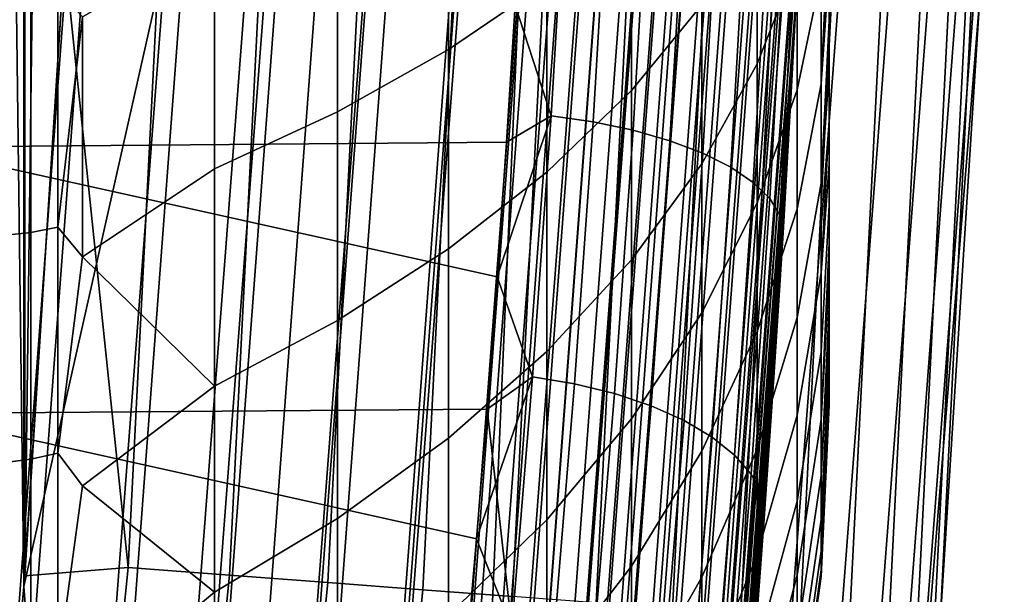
# Model space of a CAD drawing. Header units: metres. Extents: x -248 to 28, y -28 to 28.
# Tile 456 of 507: x 26.617 to 27.691, y -2.056 to -1.429. Entities that reach past the tile are written whole.
import ezdxf

# ---------------------------------------------------------------- set-up
doc = ezdxf.new("R2010")
doc.units = ezdxf.units.M
doc.layers.add('solid_10_061_053_XXX', color=7, linetype='CONTINUOUS')

msp = doc.modelspace()

# ---------------------------------------------------------------- linework, layer by layer
at = {"layer": 'solid_10_061_053_XXX'}
for points in [[(26.621344, -2.047934, 118), (26.621344, 2.047934, 118), (26.560226, 2.728418, 118)], [(26.560226, -2.728418, 118), (26.621344, -2.047934, 118), (26.560226, 2.728418, 118)], [(26.561832, 2.712746, 25), (26.622246, 2.036155, 25), (26.561832, -2.712746, 25)], [(26.621344, -2.047934, 118), (26.665035, -1.365975, 118), (26.621344, 2.047934, 118)], [(26.622246, 2.036155, 25), (26.622246, -2.036155, 25), (26.561832, -2.712746, 25)], [(26.622246, 2.036155, 25), (26.665436, 1.358112, 25), (26.622246, -2.036155, 25)], [(26.665436, 1.358112, 25), (26.665436, -1.358112, 25), (26.622246, -2.036155, 25)], [(26.803425, -0.676291, 25.006287), (26.735212, -2.027157, 25.006287), (26.665436, -1.358112, 25), (26.691355, -0.679308, 25)], [(26.914057, -0.67908, 25.025095), (26.845564, -2.035522, 25.025095), (26.735212, -2.027157, 25.006287), (26.803425, -0.676291, 25.006287)], [(27.021885, -0.681798, 25.056189), (26.953115, -2.043674, 25.056189), (26.845564, -2.035522, 25.025095), (26.914057, -0.67908, 25.025095)], [(27.125547, -0.684412, 25.099174), (27.056517, -2.051512, 25.099174), (26.953115, -2.043674, 25.056189), (27.021885, -0.681798, 25.056189)], [(27.223743, -0.686888, 25.153511), (27.154461, -2.058937, 25.153511), (27.056517, -2.051512, 25.099174), (27.125547, -0.684412, 25.099174)], [(27.315231, -0.689195, 25.218515), (27.245716, -2.065855, 25.218515), (27.154461, -2.058937, 25.153511), (27.223743, -0.686888, 25.153511)], [(27.398859, -0.691303, 25.293365), (27.329132, -2.072178, 25.293365), (27.245716, -2.065855, 25.218515), (27.315231, -0.689195, 25.218515)], [(27.473576, -0.693188, 25.377121), (27.403658, -2.077828, 25.377121), (27.329132, -2.072178, 25.293365), (27.398859, -0.691303, 25.293365)], [(27.538435, -0.694824, 25.468725), (27.468353, -2.082733, 25.468725), (27.403658, -2.077828, 25.377121), (27.473576, -0.693188, 25.377121)], [(27.592625, -0.696191, 25.567024), (27.522404, -2.086831, 25.567024), (27.468353, -2.082733, 25.468725), (27.538435, -0.694824, 25.468725)], [(27.635458, -0.697272, 25.670778), (27.565128, -2.090071, 25.670778), (27.522404, -2.086831, 25.567024), (27.592625, -0.696191, 25.567024)], [(27.666397, -0.698053, 25.778681), (27.595989, -2.092411, 25.778681), (27.565128, -2.090071, 25.670778), (27.635458, -0.697272, 25.670778)], [(27.595989, -2.092411, 25.778681), (27.666397, -0.698053, 25.778681), (27.685051, -0.698524, 25.889374), (27.614595, -2.093823, 25.889374)], [(27.614595, -2.093823, 25.889374), (27.685051, -0.698524, 25.889374), (27.691187, -0.698694, 26), (27.620714, -2.094303, 26)], [(27.691187, -0.698694, 26), (27.664406, -1.403811, 117), (27.619934, -2.104588, 117), (27.620714, -2.094303, 26)], [(27.191917, -1.388099, 7.264982), (27.191917, -1.171543, 7.37085), (27.084644, -1.233288, 7.511613), (27.084644, -1.461257, 7.400166)], [(27.191917, -1.171543, 2.02915), (27.191917, -1.388099, 2.135018), (27.084644, -1.461257, 1.999834), (27.084644, -1.233288, 1.888387)], [(27.464977, -1.365175, 6.453977), (27.464977, -1.21567, 6.560721), (27.421463, -1.315389, 6.713354), (27.421463, -1.477158, 6.597853)], [(27.464977, -1.21567, 2.839279), (27.464977, -1.365175, 2.946023), (27.421463, -1.477158, 2.802147), (27.421463, -1.315389, 2.686646)], [(27.084644, -1.461257, 7.400166), (27.084644, -1.233288, 7.511613), (26.963451, -1.290727, 7.642561), (26.963451, -1.529313, 7.525923)], [(27.084644, -1.233288, 1.888387), (27.084644, -1.461257, 1.999834), (26.963451, -1.529313, 1.874077), (26.963451, -1.290727, 1.757439)], [(27.361069, -1.412443, 6.861905), (27.361069, -1.22909, 6.971159), (27.28433, -1.310483, 7.12156), (27.28433, -1.505978, 7.005071)], [(27.361069, -1.22909, 2.428841), (27.361069, -1.412443, 2.538095), (27.28433, -1.505978, 2.394929), (27.28433, -1.310483, 2.27844)], [(27.214045, -1.2388, 8.507155), (27.196716, -1.533719, 8.398217), (27.157553, -1.413046, 8.442099), (27.166166, -1.261324, 8.495927)], [(27.214045, -1.238802, 0.892845), (27.157553, -1.41304, 0.957899), (27.196716, -1.533721, 1.001783)], [(27.196716, -1.533719, 8.398217), (27.214045, -1.2388, 8.507155), (27.259874, -1.244213, 8.516922), (27.242523, -1.540281, 8.407365)], [(27.214045, -1.238802, 0.892845), (27.196716, -1.533721, 1.001783), (27.242523, -1.540282, 0.992636), (27.259874, -1.244215, 0.883078)], [(27.242523, -1.540281, 8.407365), (27.259874, -1.244213, 8.516922), (27.303421, -1.251704, 8.533433), (27.286049, -1.549423, 8.423079)], [(27.259874, -1.244215, 0.883078), (27.242523, -1.540282, 0.992636), (27.286049, -1.549424, 0.976921), (27.303421, -1.251707, 0.866568)], [(27.5, -1.241769, 6.071316), (27.491234, -1.379656, 6.198706), (27.491234, -1.498706, 6.079656), (27.5, -1.307583, 6.00871)], [(27.286049, -1.549423, 8.423079), (27.303421, -1.251704, 8.533433), (27.343609, -1.261089, 8.556279), (27.326218, -1.56092, 8.444975)], [(27.303421, -1.251707, 0.866568), (27.286049, -1.549424, 0.976921), (27.326218, -1.560921, 0.955025), (27.343607, -1.261092, 0.843722)], [(27.491234, -1.379656, 6.198706), (27.491234, -1.251181, 6.307518), (27.464977, -1.365175, 6.453977), (27.464977, -1.505354, 6.335251)], [(27.491234, -1.251181, 3.092482), (27.491234, -1.379656, 3.201294), (27.464977, -1.505354, 3.064749), (27.464977, -1.365175, 2.946023)], [(27.148069, -1.562618, 1.01785), (27.157553, -1.41304, 0.957899), (26.5, -1.266591, 0.905832), (26.5, -1.568029, 1.020165)], [(27.157553, -1.413046, 8.442099), (27.148067, -1.562624, 8.382147), (26.5, -1.568029, 8.379835), (26.5, -1.266591, 8.494168)], [(27.326218, -1.56092, 8.444975), (27.343609, -1.261089, 8.556279), (27.379442, -1.272136, 8.584895), (27.362034, -1.574487, 8.472508)], [(27.343607, -1.261092, 0.843722), (27.326218, -1.560921, 0.955025), (27.362034, -1.574489, 0.927492), (27.379442, -1.272138, 0.815105)], [(27.362034, -1.574487, 8.472508), (27.379442, -1.272136, 8.584895), (27.410038, -1.28457, 8.618575), (27.392614, -1.58979, 8.505)], [(27.379442, -1.272138, 0.815105), (27.362034, -1.574489, 0.927492), (27.392614, -1.589791, 0.895), (27.410038, -1.284573, 0.781425)], [(27.392614, -1.58979, 8.505), (27.410038, -1.28457, 8.618575), (27.434637, -1.298086, 8.656486), (27.417204, -1.606449, 8.541646)], [(27.410038, -1.284573, 0.781425), (27.392614, -1.589791, 0.895), (27.417204, -1.606451, 0.858354), (27.434637, -1.298088, 0.743515)], [(26.046215, -1.299913, 135.939667), (25.949041, -2.596593, 135.939667), (26.571459, -2.658875, 134.685471), (26.670963, -1.331092, 134.685471)], [(26.963451, -1.529313, 7.525923), (26.963451, -1.290727, 7.642561), (26.829405, -1.343356, 7.762544), (26.829405, -1.591671, 7.64115)], [(26.963451, -1.290727, 1.757439), (26.963451, -1.529313, 1.874077), (26.829405, -1.591671, 1.75885), (26.829405, -1.343356, 1.637456)], [(27.417204, -1.606449, 8.541646), (27.434637, -1.298086, 8.656486), (27.452635, -1.312348, 8.697689), (27.43519, -1.624053, 8.58154)], [(27.434637, -1.298088, 0.743515), (27.417204, -1.606451, 0.858354), (27.43519, -1.624055, 0.81846), (27.452635, -1.312351, 0.702311)], [(27.28433, -1.505978, 7.005071), (27.28433, -1.310483, 7.12156), (27.191917, -1.388099, 7.264982), (27.191917, -1.595173, 7.141593)], [(27.28433, -1.310483, 2.27844), (27.28433, -1.505978, 2.394929), (27.191917, -1.595173, 2.258407), (27.191917, -1.388099, 2.135018)], [(27.5, -1.370246, 5.94295), (27.5, -1.307583, 6.00871), (27.491234, -1.498706, 6.079656)], [(27.5, -1.370246, 3.45705), (27.491234, -1.498706, 3.320344), (27.491234, -1.379656, 3.201294), (27.5, -1.307583, 3.39129)], [(27.421463, -1.477158, 6.597853), (27.421463, -1.315389, 6.713354), (27.361069, -1.412443, 6.861905), (27.361069, -1.586147, 6.737882)], [(27.421463, -1.315389, 2.686646), (27.421463, -1.477158, 2.802147), (27.361069, -1.586147, 2.662118), (27.361069, -1.412443, 2.538095)], [(27.43519, -1.624053, 8.58154), (27.452635, -1.312348, 8.697689), (27.463583, -1.327005, 8.741167), (27.446135, -1.642167, 8.623697)], [(27.452635, -1.312351, 0.702311), (27.43519, -1.624055, 0.81846), (27.446135, -1.642169, 0.776303), (27.463583, -1.327007, 0.658833)], [(25.813482, -1.330576, 24.5), (25.710758, -2.657663, 24.5), (26.761875, -2.722479, 24.5), (26.865471, -1.362568, 24.5)], [(27.058289, -2.746949, 118.5), (25.710758, -2.657669, 118.5), (25.813482, -1.330576, 118.5), (27.162636, -1.373994, 118.5)], [(26.689411, -1.332013, -9.774903), (26.58984, -2.660715, -9.774903), (26.479723, -2.649696, -9.793713), (26.578884, -1.326497, -9.793713)], [(26.670963, -1.331092, 134.685471), (26.571459, -2.658875, 134.685471), (27.120987, -2.757933, 133.423676), (27.225864, -1.380738, 133.423676)], [(26.797138, -1.33739, -9.743809), (26.697165, -2.671454, -9.743809), (26.58984, -2.660715, -9.774903), (26.689411, -1.332013, -9.774903)], [(27.446135, -1.642167, 8.623697), (27.463583, -1.327005, 8.741167), (27.464312, -1.399729, 8.766332)], [(27.463583, -1.327007, 0.658833), (27.446135, -1.642169, 0.776303), (27.464312, -1.399729, 0.633668)], [(26.900705, -1.342558, -9.700823), (26.800344, -2.681779, -9.700823), (26.697165, -2.671454, -9.743809), (26.797138, -1.33739, -9.743809)], [(26.998808, -1.347455, -9.646485), (26.898083, -2.691559, -9.646485), (26.800344, -2.681779, -9.700823), (26.900705, -1.342558, -9.700823)], [(27.467358, -1.339511, 8.790793), (27.464705, -1.392851, 23.9), (27.358906, -2.782125, 23.9), (27.458969, -1.501662, 8.735328)], [(27.464312, -1.399729, 8.766332), (27.467358, -1.339511, 8.790793), (27.458969, -1.501662, 8.735328)], [(27.464312, -1.399729, 0.633668), (27.458971, -1.501652, 0.664668), (27.464705, -1.392853, -8.8), (27.467358, -1.339501, 0.609203)], [(26.685041, -1.687964, 7.7216), (26.829405, -1.591671, 7.64115), (26.829405, -1.343356, 7.762544), (26.685041, -1.425634, 7.853864)], [(26.685041, -1.687964, 1.6784), (26.685041, -1.425634, 1.546136), (26.829405, -1.343356, 1.637456), (26.829405, -1.591671, 1.75885)], [(26.944002, -1.344719, 24.494968), (26.865471, -1.362568, 24.5), (26.761875, -2.722479, 24.5), (26.843479, -2.686095, 24.494968)], [(26.920168, -2.693769, 24.479738), (27.020977, -1.348561, 24.479738), (26.944002, -1.344719, 24.494968), (26.843479, -2.686095, 24.494968)], [(27.090212, -1.352016, -9.581482), (26.989143, -2.700671, -9.581482), (26.898083, -2.691559, -9.646485), (26.998808, -1.347455, -9.646485)], [(26.994219, -2.701179, 24.454567), (27.095306, -1.35227, 24.454567), (27.020977, -1.348561, 24.479738), (26.920168, -2.693769, 24.479738)], [(27.173761, -1.356186, -9.506631), (27.072382, -2.709, -9.506631), (26.989143, -2.700671, -9.581482), (27.090212, -1.352016, -9.581482)], [(27.064363, -2.708198, 24.419889), (27.165712, -1.355784, 24.419889), (27.095306, -1.35227, 24.454567), (26.994219, -2.701179, 24.454567)], [(26.776136, -1.358731, 117.993866), (26.665035, -1.365975, 118), (26.621344, -2.047934, 118)], [(26.672869, -2.713973, 117.993866), (26.776136, -1.358731, 117.993866), (26.621344, -2.047934, 118)], [(26.735212, -2.027157, 25.006287), (26.622246, -2.036155, 25), (26.665436, -1.358112, 25)], [(26.782995, -2.725176, 117.975212), (26.886688, -1.364339, 117.975212), (26.776136, -1.358731, 117.993866), (26.672869, -2.713973, 117.993866)], [(26.890348, -2.736097, 117.944267), (26.994457, -1.369805, 117.944267), (26.886688, -1.364339, 117.975212), (26.782995, -2.725176, 117.975212)], [(27.129398, -2.714706, 24.376299), (27.230991, -1.359042, 24.376299), (27.165712, -1.355784, 24.419889), (27.064363, -2.708198, 24.419889)], [(27.248407, -1.359911, -9.422875), (27.146749, -2.716442, -9.422875), (27.072382, -2.709, -9.506631), (27.173761, -1.356186, -9.506631)], [(27.104555, -2.71222, 118.503029), (27.162636, -1.373994, 118.5), (27.206055, -1.357798, 118.503029)], [(27.104555, -2.71222, 118.503029), (27.206055, -1.357798, 118.503029), (27.248102, -1.359896, 118.512192), (27.146446, -2.716412, 118.512192)], [(27.275404, -1.361259, 133.288391), (27.225864, -1.380738, 133.423676), (27.120987, -2.757933, 133.423676), (27.173647, -2.719133, 133.288391)], [(27.188208, -2.720591, 24.324541), (27.29002, -1.361988, 24.324541), (27.230991, -1.359042, 24.376299), (27.129398, -2.714706, 24.376299)], [(27.146446, -2.716412, 118.512192), (27.248102, -1.359896, 118.512192), (27.288406, -1.361908, 118.527283), (27.1866, -2.72043, 118.527283)], [(27.313208, -1.363145, -9.331272), (27.211308, -2.722902, -9.331272), (27.146749, -2.716442, -9.422875), (27.248407, -1.359911, -9.422875)], [(27.208826, -2.722654, 133.148941), (27.310717, -1.363021, 133.148941), (27.275404, -1.361259, 133.288391), (27.173647, -2.719133, 133.288391)], [(27.1866, -2.72043, 118.527283), (27.288406, -1.361908, 118.527283), (27.326136, -1.363791, 118.547997), (27.224188, -2.724191, 118.547997)], [(27.239784, -2.725751, 24.265507), (27.341791, -1.364572, 24.265507), (27.29002, -1.361988, 24.324541), (27.188208, -2.720591, 24.324541)], [(27.230553, -2.724828, 133.006744), (27.332525, -1.36411, 133.006744), (27.310717, -1.363021, 133.148941), (27.208826, -2.722654, 133.148941)], [(27.367344, -1.365847, -9.232974), (27.265244, -2.728299, -9.232974), (27.211308, -2.722902, -9.331272), (27.313208, -1.363145, -9.331272)], [(27.224188, -2.724191, 118.547997), (27.326136, -1.363791, 118.547997), (27.36051, -1.365506, 118.573914), (27.258434, -2.727618, 118.573914)], [(27.332525, -1.36411, 133.006744), (27.230553, -2.724828, 133.006744), (27.234201, -2.769447, 132.863525), (27.339516, -1.386503, 132.863525)], [(27.283243, -2.7301, 24.200205), (27.385412, -1.366749, 24.200205), (27.341791, -1.364572, 24.265507), (27.239784, -2.725751, 24.265507)], [(26.993574, -2.746598, 117.901421), (27.098082, -1.375061, 117.901421), (26.994457, -1.369805, 117.944267), (26.890348, -2.736097, 117.944267)], [(27.091372, -2.756547, 117.847214), (27.196257, -1.380041, 117.847214), (27.098082, -1.375061, 117.901421), (26.993574, -2.746598, 117.901421)], [(27.104555, -2.71222, 118.503029), (27.058289, -2.746949, 118.5), (27.162636, -1.373994, 118.5)], [(27.258434, -2.727618, 118.573914), (27.36051, -1.365506, 118.573914), (27.390825, -1.367019, 118.604492), (27.288635, -2.73064, 118.604492)], [(27.410137, -1.367983, -9.12922), (27.307877, -2.732565, -9.12922), (27.265244, -2.728299, -9.232974), (27.367344, -1.365847, -9.232974)], [(27.317841, -2.733562, 24.129755), (27.420139, -1.368482, 24.129755), (27.385412, -1.366749, 24.200205), (27.283243, -2.7301, 24.200205)], [(27.288635, -2.73064, 118.604492), (27.390825, -1.367019, 118.604492), (27.416451, -1.368298, 118.639099), (27.314165, -2.733195, 118.639099)], [(27.441048, -1.369526, -9.021317), (27.338671, -2.735647, -9.021317), (27.307877, -2.732565, -9.12922), (27.410137, -1.367983, -9.12922)], [(27.314165, -2.733195, 118.639099), (27.416451, -1.368298, 118.639099), (27.436861, -1.369317, 118.677032), (27.334501, -2.735229, 118.677032)], [(27.342983, -2.736078, 24.055367), (27.445375, -1.369742, 24.055367), (27.420139, -1.368482, 24.129755), (27.317841, -2.733562, 24.129755)], [(27.334501, -2.735229, 118.677032), (27.436861, -1.369317, 118.677032), (27.451635, -1.370054, 118.717499), (27.34922, -2.736702, 118.717499)], [(27.459684, -1.370456, -8.910626), (27.357239, -2.737505, -8.910626), (27.338671, -2.735647, -9.021317), (27.441048, -1.369526, -9.021317)], [(27.358238, -2.737605, 23.978315), (27.46069, -1.370506, 23.978315), (27.445375, -1.369742, 24.055367), (27.342983, -2.736078, 24.055367)], [(27.34922, -2.736702, 118.717499), (27.451635, -1.370054, 118.717499), (27.460468, -1.370495, 118.759666), (27.358019, -2.737583, 118.759666)], [(27.459684, -1.370456, -8.910626), (27.464705, -1.392853, -8.8), (27.358906, -2.782131, -8.8), (27.357239, -2.737505, -8.910626)], [(27.358019, -2.737583, 118.759666), (27.460468, -1.370495, 118.759666), (27.462067, -1.392711, 118.80262)], [(27.46069, -1.370506, 23.978315), (27.358238, -2.737605, 23.978315), (27.358906, -2.782125, 23.9), (27.464705, -1.392851, 23.9)], [(27.464977, -1.505354, 6.335251), (27.464977, -1.365175, 6.453977), (27.421463, -1.477158, 6.597853), (27.421463, -1.628836, 6.469388)], [(27.464977, -1.365175, 2.946023), (27.464977, -1.505354, 3.064749), (27.421463, -1.628836, 2.930612), (27.421463, -1.477158, 2.802147)], [(27.5, -1.42963, 5.874162), (27.5, -1.370246, 5.94295), (27.491234, -1.498706, 6.079656), (27.491234, -1.607518, 5.951181)], [(27.5, -1.370246, 3.45705), (27.5, -1.42963, 3.525838), (27.491234, -1.607518, 3.448819), (27.491234, -1.498706, 3.320344)], [(27.5, -1.370246, 3.45705), (27.5, -1.370246, 5.94295), (27.5, -1.42963, 5.874162)], [(27.5, -1.370246, 3.45705), (27.5, -1.42963, 5.874162), (27.5, -1.42963, 3.525838)], [(27.182508, -2.765819, 117.782333), (27.287748, -1.384682, 117.782333), (27.196257, -1.380041, 117.847214), (27.091372, -2.756547, 117.847214)], [(27.265837, -2.774296, 117.707596), (27.371399, -1.388926, 117.707596), (27.287748, -1.384682, 117.782333), (27.182508, -2.765819, 117.782333)], [(27.491234, -1.498706, 6.079656), (27.491234, -1.379656, 6.198706), (27.464977, -1.505354, 6.335251), (27.464977, -1.635251, 6.205354)], [(27.491234, -1.379656, 3.201294), (27.491234, -1.498706, 3.320344), (27.464977, -1.635251, 3.194646), (27.464977, -1.505354, 3.064749)], [(27.191917, -1.595173, 7.141593), (27.191917, -1.388099, 7.264982), (27.084644, -1.461257, 7.400166), (27.084644, -1.679244, 7.270274)], [(27.191917, -1.388099, 2.135018), (27.191917, -1.595173, 2.258407), (27.084644, -1.679244, 2.129726), (27.084644, -1.461257, 1.999834)], [(27.356281, -2.781848, 118.80262), (27.462067, -1.392711, 118.80262), (27.339516, -1.386503, 132.863525), (27.234201, -2.769447, 132.863525)], [(27.340307, -2.781873, 117.62394), (27.446157, -1.392718, 117.62394), (27.371399, -1.388926, 117.707596), (27.265837, -2.774296, 117.707596)], [(27.40498, -2.788452, 117.532425), (27.511082, -1.396012, 117.532425), (27.446157, -1.392718, 117.62394), (27.340307, -2.781873, 117.62394)], [(27.358019, -2.737583, 118.759666), (27.462067, -1.392711, 118.80262), (27.356281, -2.781848, 118.80262)], [(27.380644, -2.55937, 1.224131), (27.367483, -2.696446, 1.327041), (27.358906, -2.782131, -8.8), (27.464705, -1.392853, -8.8)], [(27.393454, -2.418405, 1.12674), (27.380644, -2.55937, 1.224131), (27.464705, -1.392853, -8.8)], [(27.405849, -2.273628, 1.034951), (27.393454, -2.418405, 1.12674), (27.464705, -1.392853, -8.8)], [(27.459042, -2.793953, 117.434196), (27.565351, -1.398765, 117.434196), (27.511082, -1.396012, 117.532425), (27.40498, -2.788452, 117.532425)], [(27.417747, -2.125355, 0.948917), (27.405849, -2.273628, 1.034951), (27.464705, -1.392853, -8.8)], [(27.429075, -1.973799, 0.868756), (27.417747, -2.125355, 0.948917), (27.464705, -1.392853, -8.8)], [(27.439766, -1.819138, 0.794559), (27.429075, -1.973799, 0.868756), (27.464705, -1.392853, -8.8)], [(27.446512, -1.713068, 0.755408), (27.439766, -1.819138, 0.794559), (27.464705, -1.392853, -8.8), (27.449747, -1.661727, 0.726527)], [(27.458971, -1.501652, 0.664668), (27.449747, -1.661727, 0.726527), (27.464705, -1.392853, -8.8)], [(26.598051, -1.664627, 1.624039), (26.598051, -1.40493, 1.497081), (26.628868, -1.401933, 1.503915), (26.628868, -1.661075, 1.630602)], [(26.598051, -1.40493, 7.902919), (26.598051, -1.664627, 7.775961), (26.628868, -1.661075, 7.769398), (26.628868, -1.401933, 7.896085)], [(26.628868, -1.661075, 1.630602), (26.628868, -1.401933, 1.503915), (26.658117, -1.397016, 1.515123), (26.658117, -1.65525, 1.641366)], [(26.628868, -1.401933, 7.896085), (26.628868, -1.661075, 7.769398), (26.658117, -1.65525, 7.758634), (26.658117, -1.397016, 7.884877)], [(26.658117, -1.65525, 1.641366), (26.658117, -1.397016, 1.515123), (26.685041, -1.425634, 1.546136)], [(26.658117, -1.397016, 7.884877), (26.658117, -1.65525, 7.758634), (26.685041, -1.425634, 7.853864)], [(27.446135, -1.642167, 8.623697), (27.464312, -1.399729, 8.766332), (27.449747, -1.661738, 8.673469), (27.446512, -1.713069, 8.644592)], [(27.446135, -1.642169, 0.776303), (27.446512, -1.713068, 0.755408), (27.458971, -1.501652, 0.664668), (27.464312, -1.399729, 0.633668)], [(27.464312, -1.399729, 8.766332), (27.458969, -1.501662, 8.735328), (27.449747, -1.661738, 8.673469)], [(27.50181, -2.798304, 117.330498), (27.608284, -1.400944, 117.330498), (27.565351, -1.398765, 117.434196), (27.459042, -2.793953, 117.434196)], [(27.532745, -2.801452, 117.222633), (27.639339, -1.40252, 117.222633), (27.608284, -1.400944, 117.330498), (27.50181, -2.798304, 117.330498)], [(27.639339, -1.40252, 117.222633), (27.532745, -2.801452, 117.222633), (27.551458, -2.803357, 117.111969), (27.658127, -1.403473, 117.111969)], [(27.658127, -1.403473, 117.111969), (27.551458, -2.803357, 117.111969), (27.664406, -1.403811, 117)], [(27.551458, -2.803357, 117.111969), (27.619934, -2.104588, 117), (27.664406, -1.403811, 117)], [(27.196716, -1.533719, 8.398217), (27.148067, -1.562624, 8.382147), (27.157553, -1.413046, 8.442099)], [(27.196716, -1.533721, 1.001783), (27.157553, -1.41304, 0.957899), (27.148069, -1.562618, 1.01785)], [(27.361069, -1.586147, 6.737882), (27.361069, -1.412443, 6.861905), (27.28433, -1.505978, 7.005071), (27.28433, -1.691185, 6.872835)], [(27.361069, -1.412443, 2.538095), (27.361069, -1.586147, 2.662118), (27.28433, -1.691185, 2.527165), (27.28433, -1.505978, 2.394929)], [(26.658117, -1.65525, 1.641366), (26.685041, -1.425634, 1.546136), (26.685041, -1.687964, 1.6784)], [(26.658117, -1.65525, 7.758634), (26.685041, -1.687964, 7.7216), (26.685041, -1.425634, 7.853864)], [(27.5, -1.485542, 5.802569), (27.5, -1.42963, 5.874162), (27.491234, -1.607518, 5.951181)], [(27.5, -1.42963, 3.525838), (27.5, -1.485542, 3.597431), (27.491234, -1.607518, 3.448819)], [(27.5, -1.42963, 3.525838), (27.5, -1.42963, 5.874162), (27.5, -1.485542, 5.802569)], [(27.5, -1.42963, 3.525838), (27.5, -1.485542, 5.802569), (27.5, -1.485542, 3.597431)], [(27.084644, -1.679244, 7.270274), (27.084644, -1.461257, 7.400166), (26.963451, -1.529313, 7.525923), (26.963451, -1.757453, 7.389982)], [(27.084644, -1.461257, 1.999834), (27.084644, -1.679244, 2.129726), (26.963451, -1.757453, 2.010018), (26.963451, -1.529313, 1.874077)], [(27.421463, -1.628836, 6.469388), (27.421463, -1.477158, 6.597853), (27.361069, -1.586147, 6.737882), (27.361069, -1.749017, 6.599939)], [(27.421463, -1.477158, 2.802147), (27.421463, -1.628836, 2.930612), (27.361069, -1.749017, 2.800061), (27.361069, -1.586147, 2.662118)], [(27.5, -1.537879, 5.728313), (27.5, -1.485542, 5.802569), (27.491234, -1.607518, 5.951181), (27.491234, -1.705349, 5.81416)], [(27.5, -1.485542, 3.597431), (27.5, -1.537879, 3.671687), (27.491234, -1.705349, 3.58584), (27.491234, -1.607518, 3.448819)], [(27.5, -1.485542, 3.597431), (27.5, -1.485542, 5.802569), (27.5, -1.537879, 5.728313)], [(27.5, -1.485542, 3.597431), (27.5, -1.537879, 5.728313), (27.5, -1.537879, 3.671687)], [(27.449747, -1.661738, 8.673469), (27.458969, -1.501662, 8.735328), (27.358906, -2.782125, 23.9)], [(27.446512, -1.713068, 0.755408), (27.449747, -1.661727, 0.726527), (27.458971, -1.501652, 0.664668)], [(27.491234, -1.607518, 5.951181), (27.491234, -1.498706, 6.079656), (27.464977, -1.635251, 6.205354), (27.464977, -1.753977, 6.065175)], [(27.491234, -1.498706, 3.320344), (27.491234, -1.607518, 3.448819), (27.464977, -1.753977, 3.334825), (27.464977, -1.635251, 3.194646)], [(27.28433, -1.691185, 6.872835), (27.28433, -1.505978, 7.005071), (27.191917, -1.595173, 7.141593), (27.191917, -1.791349, 7.001526)], [(27.28433, -1.505978, 2.394929), (27.28433, -1.691185, 2.527165), (27.191917, -1.791349, 2.398474), (27.191917, -1.595173, 2.258407)], [(27.464977, -1.635251, 6.205354), (27.464977, -1.505354, 6.335251), (27.421463, -1.628836, 6.469388), (27.421463, -1.769388, 6.328836)], [(27.464977, -1.505354, 3.064749), (27.464977, -1.635251, 3.194646), (27.421463, -1.769388, 3.071164), (27.421463, -1.628836, 2.930612)], [(26.963451, -1.757453, 7.389982), (26.963451, -1.529313, 7.525923), (26.829405, -1.591671, 7.64115), (26.829405, -1.829113, 7.499665)], [(26.963451, -1.529313, 1.874077), (26.963451, -1.757453, 2.010018), (26.829405, -1.829113, 1.900334), (26.829405, -1.591671, 1.75885)], [(27.196716, -1.533719, 8.398217), (27.176405, -1.819038, 8.266513), (27.137831, -1.709813, 8.31615), (27.148067, -1.562624, 8.382147)], [(27.196716, -1.533721, 1.001783), (27.148069, -1.562618, 1.01785), (27.137831, -1.709807, 1.083847)], [(27.196716, -1.533721, 1.001783), (27.137831, -1.709807, 1.083847), (27.176405, -1.819039, 1.133487)], [(27.176405, -1.819038, 8.266513), (27.196716, -1.533719, 8.398217), (27.242523, -1.540281, 8.407365), (27.222191, -1.826625, 8.27495)], [(27.196716, -1.533721, 1.001783), (27.176405, -1.819039, 1.133487), (27.222191, -1.826626, 1.12505), (27.242523, -1.540282, 0.992636)], [(27.222191, -1.826625, 8.27495), (27.242523, -1.540281, 8.407365), (27.286049, -1.549423, 8.423079), (27.265694, -1.837284, 8.289742)], [(27.242523, -1.540282, 0.992636), (27.222191, -1.826626, 1.12505), (27.265694, -1.837285, 1.110258), (27.286049, -1.549424, 0.976921)], [(27.5, -1.586521, 5.651551), (27.5, -1.537879, 5.728313), (27.491234, -1.705349, 5.81416)], [(27.5, -1.537879, 3.671687), (27.5, -1.586521, 3.748449), (27.491234, -1.705349, 3.58584)], [(27.5, -1.537879, 3.671687), (27.5, -1.537879, 5.728313), (27.5, -1.586521, 5.651551)], [(27.5, -1.537879, 3.671687), (27.5, -1.586521, 5.651551), (27.5, -1.586521, 3.748449)], [(27.265694, -1.837284, 8.289742), (27.286049, -1.549423, 8.423079), (27.326218, -1.56092, 8.444975), (27.305841, -1.85075, 8.310522)], [(27.286049, -1.549424, 0.976921), (27.265694, -1.837285, 1.110258), (27.305841, -1.85075, 1.089478), (27.326218, -1.560921, 0.955025)], [(27.137831, -1.709807, 1.083847), (27.148069, -1.562618, 1.01785), (26.5, -1.568029, 1.020165)], [(27.148067, -1.562624, 8.382147), (27.137831, -1.709813, 8.31615), (26.5, -1.568029, 8.379835)], [(27.126842, -1.854371, 1.155807), (27.137831, -1.709807, 1.083847), (26.5, -1.568029, 1.020165), (26.5, -1.858887, 1.158166)], [(27.137831, -1.709813, 8.31615), (27.126842, -1.854378, 8.24419), (26.5, -1.858887, 8.241834), (26.5, -1.568029, 8.379835)], [(27.305841, -1.85075, 8.310522), (27.326218, -1.56092, 8.444975), (27.362034, -1.574487, 8.472508), (27.341642, -1.86669, 8.336777)], [(27.326218, -1.560921, 0.955025), (27.305841, -1.85075, 1.089478), (27.341642, -1.866691, 1.063223), (27.362034, -1.574489, 0.927492)], [(27.341642, -1.86669, 8.336777), (27.362034, -1.574487, 8.472508), (27.392614, -1.58979, 8.505), (27.372208, -1.884711, 8.367858)], [(27.362034, -1.574489, 0.927492), (27.341642, -1.866691, 1.063223), (27.372208, -1.884711, 1.032143), (27.392614, -1.589791, 0.895)], [(27.361069, -1.749017, 6.599939), (27.361069, -1.586147, 6.737882), (27.28433, -1.691185, 6.872835), (27.28433, -1.86484, 6.725757)], [(27.361069, -1.586147, 2.662118), (27.361069, -1.749017, 2.800061), (27.28433, -1.86484, 2.674243), (27.28433, -1.691185, 2.527165)], [(27.372208, -1.884711, 8.367858), (27.392614, -1.58979, 8.505), (27.417204, -1.606449, 8.541646), (27.396784, -1.904366, 8.402995)], [(27.392614, -1.589791, 0.895), (27.372208, -1.884711, 1.032143), (27.396784, -1.904367, 0.997005), (27.417204, -1.606451, 0.858354)], [(27.5, -1.631316, 5.572527), (27.5, -1.586521, 5.651551), (27.491234, -1.705349, 5.81416), (27.491234, -1.791531, 5.669528)], [(27.5, -1.631316, 3.827472), (27.491234, -1.791531, 3.730472), (27.491234, -1.705349, 3.58584), (27.5, -1.586521, 3.748449)], [(27.5, -1.586521, 3.748449), (27.5, -1.586521, 5.651551), (27.5, -1.631316, 5.572527)], [(27.5, -1.586521, 3.748449), (27.5, -1.631316, 5.572527), (27.5, -1.631316, 3.827472)], [(26.685041, -1.687964, 7.7216), (26.829405, -1.829113, 7.499665), (26.829405, -1.591671, 7.64115)], [(26.685041, -1.687964, 1.6784), (26.829405, -1.591671, 1.75885), (26.829405, -1.829113, 1.900334)], [(27.191917, -1.791349, 7.001526), (27.191917, -1.595173, 7.141593), (27.084644, -1.679244, 7.270274), (27.084644, -1.88576, 7.122824)], [(27.191917, -1.595173, 2.258407), (27.191917, -1.791349, 2.398474), (27.084644, -1.88576, 2.277176), (27.084644, -1.679244, 2.129726)], [(27.396784, -1.904366, 8.402995), (27.417204, -1.606449, 8.541646), (27.43519, -1.624053, 8.58154), (27.414762, -1.925171, 8.441322)], [(27.417204, -1.606451, 0.858354), (27.396784, -1.904367, 0.997005), (27.414762, -1.925172, 0.958678), (27.43519, -1.624055, 0.81846)], [(27.491234, -1.705349, 5.81416), (27.491234, -1.607518, 5.951181), (27.464977, -1.753977, 6.065175), (27.464977, -1.860721, 5.91567)], [(27.491234, -1.607518, 3.448819), (27.491234, -1.705349, 3.58584), (27.464977, -1.860721, 3.48433), (27.464977, -1.753977, 3.334825)], [(27.421463, -1.769388, 6.328836), (27.421463, -1.628836, 6.469388), (27.361069, -1.749017, 6.599939), (27.361069, -1.899939, 6.449017)], [(27.421463, -1.628836, 2.930612), (27.421463, -1.769388, 3.071164), (27.361069, -1.899939, 2.950983), (27.361069, -1.749017, 2.800061)], [(27.414762, -1.925171, 8.441322), (27.43519, -1.624053, 8.58154), (27.446135, -1.642167, 8.623697), (27.425699, -1.94661, 8.48189)], [(27.43519, -1.624055, 0.81846), (27.414762, -1.925172, 0.958678), (27.425699, -1.946611, 0.918111), (27.446135, -1.642169, 0.776303)], [(27.5, -1.672184, 5.491392), (27.5, -1.631316, 5.572527), (27.491234, -1.791531, 5.669528), (27.491234, -1.865475, 5.518273)], [(27.5, -1.631316, 3.827472), (27.5, -1.672184, 3.908608), (27.491234, -1.865475, 3.881727), (27.491234, -1.791531, 3.730472)], [(27.5, -1.631316, 3.827472), (27.5, -1.631316, 5.572527), (27.5, -1.672184, 5.491392)], [(27.5, -1.631316, 3.827472), (27.5, -1.672184, 5.491392), (27.5, -1.672184, 3.908608)], [(27.464977, -1.753977, 6.065175), (27.464977, -1.635251, 6.205354), (27.421463, -1.769388, 6.328836), (27.421463, -1.897853, 6.177158)], [(27.464977, -1.635251, 3.194646), (27.464977, -1.753977, 3.334825), (27.421463, -1.897853, 3.222842), (27.421463, -1.769388, 3.071164)], [(27.425699, -1.94661, 8.48189), (27.446135, -1.642167, 8.623697), (27.446512, -1.713069, 8.644592)], [(27.446135, -1.642169, 0.776303), (27.425699, -1.946611, 0.918111), (27.446512, -1.713068, 0.755408)], [(26.598051, -1.912952, 1.772009), (26.598051, -1.664627, 1.624039), (26.628868, -1.661075, 1.630602), (26.628868, -1.90887, 1.778256)], [(26.598051, -1.664627, 7.775961), (26.598051, -1.912952, 7.627991), (26.628868, -1.90887, 7.621744), (26.628868, -1.661075, 7.769398)], [(26.628868, -1.90887, 1.778256), (26.628868, -1.661075, 1.630602), (26.658117, -1.65525, 1.641366), (26.658117, -1.902176, 1.788502)], [(26.628868, -1.661075, 7.769398), (26.628868, -1.90887, 7.621744), (26.658117, -1.902176, 7.611498), (26.658117, -1.65525, 7.758634)], [(26.658117, -1.902176, 1.788502), (26.658117, -1.65525, 1.641366), (26.685041, -1.687964, 1.6784)], [(26.658117, -1.65525, 7.758634), (26.658117, -1.902176, 7.611498), (26.685041, -1.687964, 7.7216)], [(27.446512, -1.713069, 8.644592), (27.449747, -1.661738, 8.673469), (27.358906, -2.782125, 23.9), (27.439764, -1.819149, 8.605436)], [(27.5, -1.709028, 5.408323), (27.5, -1.672184, 5.491392), (27.491234, -1.865475, 5.518273)], [(27.5, -1.672184, 3.908608), (27.5, -1.709028, 3.991677), (27.491234, -1.865475, 3.881727)], [(27.5, -1.672184, 3.908608), (27.5, -1.672184, 5.491392), (27.5, -1.709028, 5.408323)], [(27.5, -1.672184, 3.908608), (27.5, -1.709028, 5.408323), (27.5, -1.709028, 3.991677)], [(27.084644, -1.88576, 7.122824), (27.084644, -1.679244, 7.270274), (26.963451, -1.757453, 7.389982), (26.963451, -1.973587, 7.235665)], [(27.084644, -1.679244, 2.129726), (27.084644, -1.88576, 2.277176), (26.963451, -1.973587, 2.164335), (26.963451, -1.757453, 2.010018)], [(26.658117, -1.902176, 7.611498), (26.685041, -1.938133, 7.567565), (26.829405, -1.829113, 7.499665), (26.685041, -1.687964, 7.7216)], [(26.658117, -1.902176, 1.788502), (26.685041, -1.687964, 1.6784), (26.829405, -1.829113, 1.900334), (26.685041, -1.938133, 1.832434)], [(27.28433, -1.86484, 6.725757), (27.28433, -1.691185, 6.872835), (27.191917, -1.791349, 7.001526), (27.191917, -1.975289, 6.845737)], [(27.28433, -1.691185, 2.527165), (27.28433, -1.86484, 2.674243), (27.191917, -1.975289, 2.554264), (27.191917, -1.791349, 2.398474)], [(27.491234, -1.791531, 5.669528), (27.491234, -1.705349, 5.81416), (27.464977, -1.860721, 5.91567), (27.464977, -1.954755, 5.757861)], [(27.491234, -1.705349, 3.58584), (27.491234, -1.791531, 3.730472), (27.464977, -1.954755, 3.642139), (27.464977, -1.860721, 3.48433)], [(27.176405, -1.819039, 1.133487), (27.137831, -1.709807, 1.083847), (27.126842, -1.854371, 1.155807)], [(27.176405, -1.819038, 8.266513), (27.126842, -1.854378, 8.24419), (27.137831, -1.709813, 8.31615)], [(27.425699, -1.946611, 0.918111), (27.425871, -2.015495, 0.901047), (27.439766, -1.819138, 0.794559), (27.446512, -1.713068, 0.755408)], [(27.425699, -1.94661, 8.48189), (27.446512, -1.713069, 8.644592), (27.429073, -1.973809, 8.531239), (27.425871, -2.015496, 8.498953)], [(27.446512, -1.713069, 8.644592), (27.439764, -1.819149, 8.605436), (27.429073, -1.973809, 8.531239)], [(27.5, -1.741735, 5.323582), (27.5, -1.709028, 5.408323), (27.491234, -1.865475, 5.518273), (27.491234, -1.926676, 5.361429)], [(27.5, -1.709028, 3.991677), (27.5, -1.741735, 4.076418), (27.491234, -1.926676, 4.038571), (27.491234, -1.865475, 3.881727)], [(27.5, -1.709028, 3.991677), (27.5, -1.709028, 5.408323), (27.5, -1.741735, 5.323582)], [(27.5, -1.709028, 3.991677), (27.5, -1.741735, 5.323582), (27.5, -1.741735, 4.076418)], [(27.361069, -1.899939, 6.449017), (27.361069, -1.749017, 6.599939), (27.28433, -1.86484, 6.725757), (27.28433, -2.025757, 6.56484)], [(27.361069, -1.749017, 2.800061), (27.361069, -1.899939, 2.950983), (27.28433, -2.025757, 2.83516), (27.28433, -1.86484, 2.674243)], [(27.5, -1.77025, 5.23732), (27.5, -1.741735, 5.323582), (27.491234, -1.926676, 5.361429)], [(27.5, -1.741735, 4.076418), (27.5, -1.77025, 4.16268), (27.491234, -1.926676, 4.038571)], [(27.5, -1.741735, 4.076418), (27.5, -1.741735, 5.323582), (27.5, -1.77025, 5.23732)], [(27.5, -1.741735, 4.076418), (27.5, -1.77025, 5.23732), (27.5, -1.77025, 4.16268)], [(26.963451, -1.973587, 7.235665), (26.963451, -1.757453, 7.389982), (26.829405, -1.829113, 7.499665), (26.829405, -2.05406, 7.339056)], [(26.963451, -1.757453, 2.010018), (26.963451, -1.973587, 2.164335), (26.829405, -2.05406, 2.060944), (26.829405, -1.829113, 1.900334)], [(27.464977, -1.860721, 5.91567), (27.464977, -1.753977, 6.065175), (27.421463, -1.897853, 6.177158), (27.421463, -2.013353, 6.015389)], [(27.464977, -1.753977, 3.334825), (27.464977, -1.860721, 3.48433), (27.421463, -2.013353, 3.384611), (27.421463, -1.897853, 3.222842)], [(27.421463, -1.897853, 6.177158), (27.421463, -1.769388, 6.328836), (27.361069, -1.899939, 6.449017), (27.361069, -2.037882, 6.286148)], [(27.421463, -1.769388, 3.071164), (27.421463, -1.897853, 3.222842), (27.361069, -2.037882, 3.113853), (27.361069, -1.899939, 2.950983)], [(27.5, -1.794499, 5.149745), (27.5, -1.77025, 5.23732), (27.491234, -1.926676, 5.361429), (27.491234, -1.974716, 5.200066)], [(27.5, -1.794499, 4.250255), (27.491234, -1.974716, 4.199934), (27.491234, -1.926676, 4.038571), (27.5, -1.77025, 4.16268)], [(27.5, -1.77025, 4.16268), (27.5, -1.77025, 5.23732), (27.5, -1.794499, 5.149745)], [(27.5, -1.77025, 4.16268), (27.5, -1.794499, 5.149745), (27.5, -1.794499, 4.250255)], [(27.191917, -1.975289, 6.845737), (27.191917, -1.791349, 7.001526), (27.084644, -1.88576, 7.122824), (27.084644, -2.079394, 6.958824)], [(27.191917, -1.791349, 2.398474), (27.191917, -1.975289, 2.554264), (27.084644, -2.079394, 2.441176), (27.084644, -1.88576, 2.277176)], [(27.491234, -1.865475, 5.518273), (27.491234, -1.791531, 5.669528), (27.464977, -1.954755, 5.757861), (27.464977, -2.035436, 5.592825)], [(27.491234, -1.791531, 3.730472), (27.491234, -1.865475, 3.881727), (27.464977, -2.035436, 3.807175), (27.464977, -1.954755, 3.642139)], [(27.5, -1.814411, 5.061121), (27.5, -1.794499, 5.149745), (27.491234, -1.974716, 5.200066), (27.491234, -2.009266, 5.035287)], [(27.5, -1.794499, 4.250255), (27.5, -1.814411, 4.338879), (27.491234, -2.009266, 4.364713), (27.491234, -1.974716, 4.199934)], [(27.5, -1.794499, 4.250255), (27.5, -1.794499, 5.149745), (27.5, -1.814411, 5.061121)], [(27.5, -1.794499, 4.250255), (27.5, -1.814411, 5.061121), (27.5, -1.814411, 4.338879)], [(27.5, -1.829954, 4.971603), (27.5, -1.814411, 5.061121), (27.491234, -2.009266, 5.035287)], [(27.5, -1.814411, 4.338879), (27.5, -1.829954, 4.428397), (27.491234, -2.009266, 4.364713)], [(27.5, -1.814411, 4.338879), (27.5, -1.814411, 5.061121), (27.5, -1.829954, 4.971603)], [(27.5, -1.814411, 4.338879), (27.5, -1.829954, 4.971603), (27.5, -1.829954, 4.428397)], [(27.176405, -1.819039, 1.133487), (27.126842, -1.854371, 1.155807), (27.115223, -1.996036, 1.233613)], [(27.176405, -1.819039, 1.133487), (27.115223, -1.996036, 1.233613), (27.153629, -2.093053, 1.287074)], [(27.153629, -2.093052, 8.112926), (27.126842, -1.854378, 8.24419), (27.176405, -1.819038, 8.266513)], [(27.153629, -2.093052, 8.112926), (27.176405, -1.819038, 8.266513), (27.222191, -1.826625, 8.27495), (27.199394, -2.101532, 8.120587)], [(27.176405, -1.819039, 1.133487), (27.153629, -2.093053, 1.287074), (27.199394, -2.101532, 1.279413), (27.222191, -1.826626, 1.12505)], [(27.199394, -2.101532, 8.120587), (27.222191, -1.826625, 8.27495), (27.265694, -1.837284, 8.289742), (27.242878, -2.113558, 8.134351)], [(27.222191, -1.826626, 1.12505), (27.199394, -2.101532, 1.279413), (27.242878, -2.113559, 1.26565), (27.265694, -1.837285, 1.110258)], [(27.429073, -1.973809, 8.531239), (27.439764, -1.819149, 8.605436), (27.358906, -2.782125, 23.9)], [(27.425871, -2.015495, 0.901047), (27.429075, -1.973799, 0.868756), (27.439766, -1.819138, 0.794559)], [(26.685041, -1.938133, 7.567565), (26.829405, -2.05406, 7.339056), (26.829405, -1.829113, 7.499665)], [(26.685041, -1.938133, 1.832434), (26.829405, -1.829113, 1.900334), (26.829405, -2.05406, 2.060944)], [(27.242878, -2.113558, 8.134351), (27.265694, -1.837284, 8.289742), (27.305841, -1.85075, 8.310522), (27.283009, -2.128834, 8.153875)], [(27.265694, -1.837285, 1.110258), (27.242878, -2.113559, 1.26565), (27.283009, -2.128834, 1.246125), (27.305841, -1.85075, 1.089478)], [(27.5, -1.841082, 4.881421), (27.5, -1.829954, 4.971603), (27.491234, -2.009266, 5.035287), (27.491234, -2.030091, 4.868218)], [(27.5, -1.829954, 4.428397), (27.5, -1.841082, 4.518579), (27.491234, -2.030091, 4.531782), (27.491234, -2.009266, 4.364713)], [(27.5, -1.829954, 4.428397), (27.5, -1.829954, 4.971603), (27.5, -1.841082, 4.881421)], [(27.5, -1.829954, 4.428397), (27.5, -1.841082, 4.881421), (27.5, -1.841082, 4.518579)], [(27.5, -1.847768, 4.790834), (27.5, -1.841082, 4.881421), (27.491234, -2.030091, 4.868218)], [(27.5, -1.841082, 4.518579), (27.5, -1.847768, 4.609166), (27.491234, -2.030091, 4.531782)], [(27.5, -1.85, 4.7), (27.5, -1.847768, 4.790834), (27.491234, -2.030091, 4.868218), (27.491234, -2.037049, 4.7)], [(27.5, -1.847768, 4.609166), (27.5, -1.85, 4.7), (27.491234, -2.037049, 4.7), (27.491234, -2.030091, 4.531782)], [(27.5, -1.841082, 4.518579), (27.5, -1.841082, 4.881421), (27.5, -1.847768, 4.790834)], [(27.5, -1.841082, 4.518579), (27.5, -1.847768, 4.790834), (27.5, -1.847768, 4.609166)], [(27.5, -1.847768, 4.609166), (27.5, -1.847768, 4.790834), (27.5, -1.85, 4.7)], [(27.115223, -1.996036, 1.233613), (27.126842, -1.854371, 1.155807), (26.5, -1.858887, 1.158166)], [(27.126842, -1.854378, 8.24419), (27.115223, -1.996043, 8.166383), (26.5, -1.858887, 8.241834)], [(27.103031, -2.134552, 1.317148), (27.115223, -1.996036, 1.233613), (26.5, -1.858887, 1.158166), (26.5, -2.137729, 1.319169)], [(27.115223, -1.996043, 8.166383), (27.103031, -2.134559, 8.082848), (26.5, -2.137729, 8.080831), (26.5, -1.858887, 8.241834)], [(27.153629, -2.093052, 8.112926), (27.115223, -1.996043, 8.166383), (27.126842, -1.854378, 8.24419)], [(27.283009, -2.128834, 8.153875), (27.305841, -1.85075, 8.310522), (27.341642, -1.86669, 8.336777), (27.318792, -2.146981, 8.178679)], [(27.305841, -1.85075, 1.089478), (27.283009, -2.128834, 1.246125), (27.318792, -2.146981, 1.221321), (27.341642, -1.866691, 1.063223)], [(27.28433, -2.025757, 6.56484), (27.28433, -1.86484, 6.725757), (27.191917, -1.975289, 6.845737), (27.191917, -2.145736, 6.67529)], [(27.28433, -1.86484, 2.674243), (27.28433, -2.025757, 2.83516), (27.191917, -2.145736, 2.72471), (27.191917, -1.975289, 2.554264)], [(27.318792, -2.146981, 8.178679), (27.341642, -1.86669, 8.336777), (27.372208, -1.884711, 8.367858), (27.349344, -2.16755, 8.208148)], [(27.341642, -1.866691, 1.063223), (27.318792, -2.146981, 1.221321), (27.349344, -2.167551, 1.191852), (27.372208, -1.884711, 1.032143)], [(27.464977, -1.954755, 5.757861), (27.464977, -1.860721, 5.91567), (27.421463, -2.013353, 6.015389), (27.421463, -2.115101, 5.844635)], [(27.464977, -1.860721, 3.48433), (27.464977, -1.954755, 3.642139), (27.421463, -2.115101, 3.555365), (27.421463, -2.013353, 3.384611)], [(27.491234, -1.926676, 5.361429), (27.491234, -1.865475, 5.518273), (27.464977, -2.035436, 5.592825), (27.464977, -2.102213, 5.42169)], [(27.491234, -1.865475, 3.881727), (27.491234, -1.926676, 4.038571), (27.464977, -2.102213, 3.978309), (27.464977, -2.035436, 3.807175)], [(27.084644, -2.079394, 6.958824), (27.084644, -1.88576, 7.122824), (26.963451, -1.973587, 7.235665), (26.963451, -2.17624, 7.064026)], [(27.084644, -1.88576, 2.277176), (27.084644, -2.079394, 2.441176), (26.963451, -2.17624, 2.335974), (26.963451, -1.973587, 2.164335)], [(27.349344, -2.16755, 8.208148), (27.372208, -1.884711, 8.367858), (27.396784, -1.904366, 8.402995), (27.373909, -2.190035, 8.241555)], [(27.372208, -1.884711, 1.032143), (27.349344, -2.167551, 1.191852), (27.373909, -2.190035, 1.158445), (27.396784, -1.904367, 0.997005)], [(27.361069, -2.037882, 6.286148), (27.361069, -1.899939, 6.449017), (27.28433, -2.025757, 6.56484), (27.28433, -2.172835, 6.391185)], [(27.361069, -1.899939, 2.950983), (27.361069, -2.037882, 3.113853), (27.28433, -2.172835, 3.008815), (27.28433, -2.025757, 2.83516)], [(27.421463, -2.013353, 6.015389), (27.421463, -1.897853, 6.177158), (27.361069, -2.037882, 6.286148), (27.361069, -2.161905, 6.112443)], [(27.421463, -1.897853, 3.222842), (27.421463, -2.013353, 3.384611), (27.361069, -2.161905, 3.287557), (27.361069, -2.037882, 3.113853)], [(26.598051, -2.14821, 1.93998), (26.598051, -1.912952, 1.772009), (26.628868, -1.90887, 1.778256), (26.628868, -2.143626, 1.945869)], [(26.598051, -1.912952, 7.627991), (26.598051, -2.14821, 7.46002), (26.628868, -2.143626, 7.454131), (26.628868, -1.90887, 7.621744)], [(26.628868, -2.143626, 1.945869), (26.628868, -1.90887, 1.778256), (26.658117, -1.902176, 1.788502), (26.658117, -2.136109, 1.955527)], [(26.628868, -1.90887, 7.621744), (26.628868, -2.143626, 7.454131), (26.658117, -2.136109, 7.444473), (26.658117, -1.902176, 7.611498)], [(26.658117, -2.136109, 1.955527), (26.658117, -1.902176, 1.788502), (26.685041, -1.938133, 1.832434)], [(26.658117, -1.902176, 7.611498), (26.658117, -2.136109, 7.444473), (26.685041, -1.938133, 7.567565)], [(27.373909, -2.190035, 8.241555), (27.396784, -1.904366, 8.402995), (27.414762, -1.925171, 8.441322), (27.391882, -2.213877, 8.278073)], [(27.396784, -1.904367, 0.997005), (27.373909, -2.190035, 1.158445), (27.391882, -2.213878, 1.121927), (27.414762, -1.925172, 0.958678)], [(27.391882, -2.213877, 8.278073), (27.414762, -1.925171, 8.441322), (27.425699, -1.94661, 8.48189), (27.402815, -2.238489, 8.3168)], [(27.414762, -1.925172, 0.958678), (27.391882, -2.213878, 1.121927), (27.402815, -2.238489, 1.0832), (27.425699, -1.946611, 0.918111)], [(27.491234, -1.974716, 5.200066), (27.491234, -1.926676, 5.361429), (27.464977, -2.102213, 5.42169), (27.464977, -2.15463, 5.245626)], [(27.491234, -1.926676, 4.038571), (27.491234, -1.974716, 4.199934), (27.464977, -2.15463, 4.154374), (27.464977, -2.102213, 3.978309)], [(26.658117, -2.136109, 7.444473), (26.685041, -2.174336, 7.392871), (26.829405, -2.05406, 7.339056), (26.685041, -1.938133, 7.567565)], [(26.658117, -2.136109, 1.955527), (26.685041, -1.938133, 1.832434), (26.829405, -2.05406, 2.060944), (26.685041, -2.174336, 2.007129)], [(27.402815, -2.238489, 8.3168), (27.425699, -1.94661, 8.48189), (27.425871, -2.015496, 8.498953)], [(27.425699, -1.946611, 0.918111), (27.402815, -2.238489, 1.0832), (27.425871, -2.015495, 0.901047)], [(27.464977, -2.035436, 5.592825), (27.464977, -1.954755, 5.757861), (27.421463, -2.115101, 5.844635), (27.421463, -2.2024, 5.666062)], [(27.464977, -1.954755, 3.642139), (27.464977, -2.035436, 3.807175), (27.421463, -2.2024, 3.733938), (27.421463, -2.115101, 3.555365)], [(26.963451, -2.17624, 7.064026), (26.963451, -1.973587, 7.235665), (26.829405, -2.05406, 7.339056), (26.829405, -2.264976, 7.160419)], [(26.963451, -1.973587, 2.164335), (26.963451, -2.17624, 2.335974), (26.829405, -2.264976, 2.23958), (26.829405, -2.05406, 2.060944)], [(27.191917, -2.145736, 6.67529), (27.191917, -1.975289, 6.845737), (27.084644, -2.079394, 6.958824), (27.084644, -2.258824, 6.779394)], [(27.191917, -1.975289, 2.554264), (27.191917, -2.145736, 2.72471), (27.084644, -2.258824, 2.620606), (27.084644, -2.079394, 2.441176)], [(27.425871, -2.015496, 8.498953), (27.429073, -1.973809, 8.531239), (27.358906, -2.782125, 23.9), (27.417747, -2.125365, 8.451078)], [(27.425871, -2.015495, 0.901047), (27.417747, -2.125355, 0.948917), (27.429075, -1.973799, 0.868756)], [(27.491234, -2.009266, 5.035287), (27.491234, -1.974716, 5.200066), (27.464977, -2.15463, 5.245626), (27.464977, -2.192328, 5.065835)], [(27.491234, -1.974716, 4.199934), (27.491234, -2.009266, 4.364713), (27.464977, -2.192328, 4.334165), (27.464977, -2.15463, 4.154374)], [(27.153629, -2.093053, 1.287074), (27.115223, -1.996036, 1.233613), (27.103031, -2.134552, 1.317148)], [(27.153629, -2.093052, 8.112926), (27.103031, -2.134559, 8.082848), (27.115223, -1.996043, 8.166383)], [(27.491234, -2.030091, 4.868218), (27.491234, -2.009266, 5.035287), (27.464977, -2.192328, 5.065835), (27.464977, -2.21505, 4.883544)], [(27.491234, -2.009266, 4.364713), (27.491234, -2.030091, 4.531782), (27.464977, -2.21505, 4.516456), (27.464977, -2.192328, 4.334165)], [(27.421463, -2.115101, 5.844635), (27.421463, -2.013353, 6.015389), (27.361069, -2.161905, 6.112443), (27.361069, -2.271159, 5.92909)], [(27.421463, -2.013353, 3.384611), (27.421463, -2.115101, 3.555365), (27.361069, -2.271159, 3.47091), (27.361069, -2.161905, 3.287557)], [(27.402815, -2.238489, 1.0832), (27.402922, -2.305222, 1.069522), (27.417747, -2.125355, 0.948917), (27.425871, -2.015495, 0.901047)], [(27.402815, -2.238489, 8.3168), (27.425871, -2.015496, 8.498953), (27.402922, -2.305223, 8.330478)], [(27.425871, -2.015496, 8.498953), (27.405849, -2.273637, 8.365043), (27.402922, -2.305223, 8.330478)], [(27.425871, -2.015496, 8.498953), (27.417747, -2.125365, 8.451078), (27.405849, -2.273637, 8.365043)], [(26.735212, -2.027157, 25.006287), (26.598961, -3.372864, 25.006287), (26.561832, -2.712746, 25), (26.622246, -2.036155, 25)], [(26.845564, -2.035522, 25.025095), (26.70875, -3.386783, 25.025095), (26.598961, -3.372864, 25.006287), (26.735212, -2.027157, 25.006287)], [(27.28433, -2.172835, 6.391185), (27.28433, -2.025757, 6.56484), (27.191917, -2.145736, 6.67529), (27.191917, -2.301526, 6.491349)], [(27.28433, -2.025757, 2.83516), (27.28433, -2.172835, 3.008815), (27.191917, -2.301526, 2.908651), (27.191917, -2.145736, 2.72471)], [(27.491234, -2.037049, 4.7), (27.491234, -2.030091, 4.868218), (27.464977, -2.21505, 4.883544), (27.464977, -2.222642, 4.7)], [(27.491234, -2.030091, 4.531782), (27.491234, -2.037049, 4.7), (27.464977, -2.222642, 4.7), (27.464977, -2.21505, 4.516456)], [(26.953115, -2.043674, 25.056189), (26.815754, -3.400349, 25.056189), (26.70875, -3.386783, 25.025095), (26.845564, -2.035522, 25.025095)], [(27.361069, -2.161905, 6.112443), (27.361069, -2.037882, 6.286148), (27.28433, -2.172835, 6.391185), (27.28433, -2.305071, 6.205978)], [(27.361069, -2.037882, 3.113853), (27.361069, -2.161905, 3.287557), (27.28433, -2.305071, 3.194022), (27.28433, -2.172835, 3.008815)], [(27.464977, -2.102213, 5.42169), (27.464977, -2.035436, 5.592825), (27.421463, -2.2024, 5.666062), (27.421463, -2.274654, 5.48089)], [(27.464977, -2.035436, 3.807175), (27.464977, -2.102213, 3.978309), (27.421463, -2.274654, 3.91911), (27.421463, -2.2024, 3.733938)], [(26.672869, -2.713973, 117.993866), (26.621344, -2.047934, 118), (26.560226, -2.728418, 118)], [(27.056517, -2.051512, 25.099174), (26.918629, -3.413392, 25.099174), (26.815754, -3.400349, 25.056189), (26.953115, -2.043674, 25.056189)], [(27.154461, -2.058937, 25.153511), (27.016073, -3.425747, 25.153511), (26.918629, -3.413392, 25.099174), (27.056517, -2.051512, 25.099174)], [(26.685041, -2.174336, 7.392871), (26.829405, -2.264976, 7.160419), (26.829405, -2.05406, 7.339056)], [(26.685041, -2.174336, 2.007129), (26.829405, -2.05406, 2.060944), (26.829405, -2.264976, 2.23958)]]:
    msp.add_3dface(points, dxfattribs=at)

doc.saveas('drawing.dxf')
